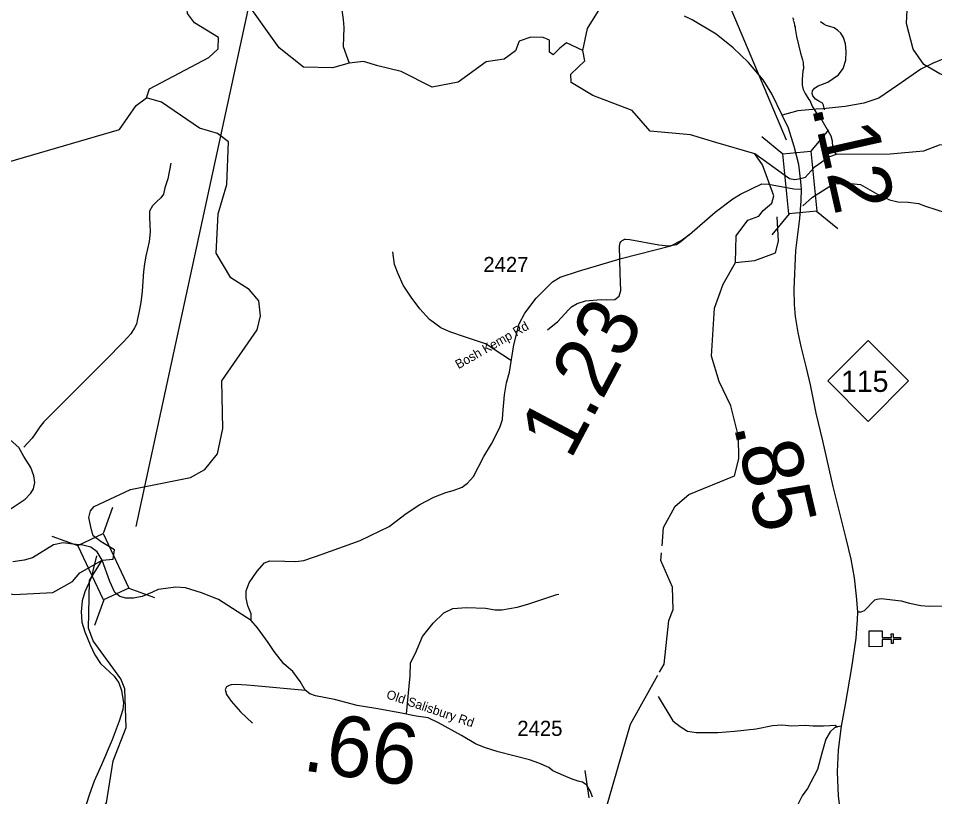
# Model space of a CAD drawing. Extents: x 1248224 to 1454986, y 825081 to 985870.
# Drawn here: x 1409183 to 1416727, y 848404 to 854811 of the extents above; entities that cross this region are included whole.
import ezdxf

# ---------------------------------------------------------------- set-up
doc = ezdxf.new("R2010")
doc.units = 0
for name, color, linetype in [('Exist Cultural Church CELL', 7, 'Continuous'), ('Exist Hydrographic Creek Single Shore', 7, 'Continuous'), ('Exist Hydrographic Misc Water Feature', 7, 'Continuous'), ('Exist Road Non-System Type 51', 7, 'Continuous'), ('Exist Road Primary NC Attributed', 7, 'Continuous'), ('Exist Road Primary NC Mileage Hundredths English Label', 7, 'Continuous'), ('Exist Road Primary NC Shield CELL', 7, 'Continuous'), ('Exist Road Primary NC Shield Number Label', 7, 'Continuous'), ('Exist Road Primary NC Structure Standard Bridge CELL', 7, 'Continuous'), ('Exist Road Primary NC Structure Standard Bridge Number Label', 7, 'Continuous'), ('Exist Road Secondary Mileage Hundredths English Label', 7, 'Continuous'), ('Exist Road Secondary Structure Standard Bridge CELL', 7, 'Continuous'), ('Exist Road Secondary Structure Standard Bridge Number Label', 7, 'Continuous'), ('Exist Road Secondary Type 51 Attributed', 7, 'Continuous'), ('Exist Road Secondary Type 51 Label', 7, 'Continuous'), ('Exist Road Secondary Type 51 Number Label', 7, 'Continuous')]:
    doc.layers.add(name, color=color, linetype=linetype)

msp = doc.modelspace()

# ---------------------------------------------------------------- linework, layer by layer
at = {"layer": 'Exist Cultural Church CELL'}
msp.add_lwpolyline([(1416293.4, 849769.4), (1416293.9, 849712.5), (1416370.1, 849713), (1416369.8, 849745), (1416385.8, 849745.1), (1416386, 849713.1), (1416446.2, 849713.6), (1416446.3, 849697.5), (1416386.1, 849697.1), (1416386.4, 849665.1), (1416370.4, 849665), (1416370.2, 849697), (1416294, 849696.5), (1416294.3, 849638.8), (1416187.9, 849638), (1416186.9, 849768.6)], close=True, dxfattribs=at)
at = {"layer": 'Exist Hydrographic Creek Single Shore'}
for points in [[(1413831.2, 854545.8), (1413869.2, 854727.7), (1414194.4, 855254.5), (1414199.4, 855503.9), (1414150.4, 855590.3), (1414120.5, 855738.6), (1414159.4, 856056.3), (1414132.5, 856365.4), (1413897.4, 856718.1), (1413858.4, 856863.3), (1413873.4, 857188), (1413997.4, 857576.2), (1414072.4, 857958.8), (1414227.4, 858254.4), (1414370.4, 858294.2), (1414820.4, 858301.5), (1415140.4, 858462.5), (1415316.4, 858508.2)], [(1419845.5, 852143.5), (1419879.6, 852182.2), (1419865.5, 852333.5), (1419793.5, 852502.4), (1419356.5, 853144.8), (1419159.5, 853349), (1418846.5, 853522.7), (1418324.6, 853674.4), (1417978.5, 853898), (1417814.5, 854042.5), (1417542.5, 854189.2), (1417009.4, 854265.5), (1416769.4, 854352.4), (1416638.5, 854430.6), (1416548.5, 854557.2), (1416494.5, 854768.4), (1416508.5, 855050.4), (1416601.5, 855567.2), (1416637.5, 855681.4)], [(1413831.2, 854545.8), (1413695.5, 854608.3), (1413641.3, 854564.8), (1413587, 854510.5), (1413554.5, 854532.2), (1413554.5, 854630), (1413502.9, 854651.7), (1413402.6, 854654.4), (1413304.9, 854621.8), (1413275.1, 854543.1), (1413182.8, 854475.2), (1413033.6, 854453.5), (1412803.4, 854286.4), (1412590.4, 854242.9), (1412334.4, 854372.8), (1412143.4, 854419.4), (1412023.3, 854456), (1411906.6, 854442.4), (1411768.3, 854404.4), (1411529.6, 854409.8), (1411329.4, 854567), (1411037.4, 854983.3)], [(1410237.4, 854155.7), (1410263.3, 854230.7), (1410752.4, 854486.8), (1410828.4, 854560.7), (1410830.4, 854652.6), (1410633.4, 854774.8), (1410576.3, 854851.4), (1410569.4, 854917.2)], [(1415245.4, 853696.3), (1414924.5, 853788.9), (1414717.5, 853852.1), (1414384.5, 853881.8), (1414237.5, 854052.2), (1413912.6, 854176.6), (1413733.5, 854282.5), (1413730.8, 854350.4), (1413847.5, 854461.7), (1413831.2, 854545.8)], [(1409629.7, 850174.3), (1409688.9, 850246.8), (1409872.8, 850350.8), (1409962.2, 850358), (1409974.1, 850436.7), (1409864.5, 850502.3), (1409797.7, 850550), (1409786.4, 850599.4), (1409764, 850700.9), (1409778.3, 850757.2), (1409807.9, 850793.4), (1410107.4, 850931.3), (1410601.4, 851029.7), (1410719.4, 851096.3), (1410822.4, 851225.5), (1410867.4, 851434.7), (1410858.4, 851825.5), (1411150.4, 852246.4), (1411177.4, 852360.8), (1411163.4, 852485.8), (1411082.4, 852579.3), (1410933.3, 852674.3), (1410812.4, 852877), (1410827.3, 853201.7), (1410898.4, 853443.1), (1410914.4, 853794.1), (1410823.3, 853861.6), (1410674.4, 853907.3), (1410361.4, 854120.4), (1410237.4, 854155.7)], [(1419845.5, 852143.5), (1419739.5, 852254), (1419704.2, 852442.8), (1419210.5, 852871.7), (1418802.1, 853102.4), (1418631.2, 853284.3), (1418303.5, 853448.3), (1418105.5, 853570.5), (1417742.1, 853745.1), (1417506, 853772.2), (1417365, 853842.8), (1417223.9, 853791.3), (1417086.5, 853829.1), (1416937.3, 853780.3), (1416763.7, 853766.7), (1416633.5, 853717.8), (1416361.3, 853693.2), (1415916, 853690.1), (1415860.4, 853669.9), (1415734.6, 853582.3), (1415661.3, 853499.4), (1415623.2, 853490.2)], [(1415315.9, 853229.1), (1415386.4, 853288.2), (1415401.7, 853349.2), (1415310.2, 853604.8), (1415245.4, 853696.3)], [(1415623.2, 853490.2), (1415575.5, 853481.5), (1415532, 853488.8), (1415245.4, 853696.3)], [(1415187.5, 853150), (1415279.4, 853180.9), (1415315.9, 853229.1)], [(1415088.4, 852800.6), (1415092.4, 853020.6), (1415187.5, 853150)], [(1414483.3, 850469.1), (1414495.4, 850619.7), (1414591.5, 850795), (1414701.5, 850891.3), (1415079.5, 851044.5), (1415115.5, 851185), (1415110.5, 851368.9), (1415048.4, 851619.7), (1414952.5, 851821.9), (1414890.4, 852030), (1414914.4, 852423.4), (1414985.5, 852622.2), (1415088.4, 852800.6)], [(1408962.4, 847825.9), (1409129.4, 847789.6), (1409396.4, 847817.1), (1409472.3, 847884.5), (1409585.3, 848082.6), (1409670.4, 848162.8), (1409847.4, 848261), (1409907.4, 848351.8), (1409964.4, 848698.6), (1410069.4, 848972.3), (1410059.4, 849290.9), (1410027.4, 849373.6), (1409799.4, 849686.8), (1409760.3, 849789.4), (1409765.4, 850038.7), (1409767.9, 850182.7), (1409872.8, 850350.8)], [(1409008.1, 850093.4), (1409148.4, 850067.6), (1409467.6, 850084.9), (1409629.7, 850174.3)], [(1414005.3, 848157.1), (1414019.6, 848178.6), (1414007.7, 848260.9), (1414222.5, 849000.3), (1414448.9, 849405.1)]]:
    msp.add_lwpolyline(points, dxfattribs=at)
at = {"layer": 'Exist Hydrographic Misc Water Feature'}
for points in [[(1411845.1, 854878.9), (1411857.2, 854800.9), (1411863.4, 854735.4), (1411856, 854577.5), (1411906.6, 854442.4)], [(1415555.6, 854817.6), (1415563.2, 854801.4), (1415563.1, 854793.4), (1415570.7, 854777.3), (1415574.1, 854749.2), (1415578, 854741.2), (1415577.7, 854727.2), (1415588.5, 854659.8), (1415621.2, 854524.2), (1415640, 854467.8), (1415643.6, 854447.7), (1415646.5, 854395.6), (1415642.2, 854379.7), (1415634.6, 854307.9), (1415635.6, 854259.8), (1415644.8, 854223.6), (1415660.1, 854191.3), (1415691.1, 854142.6), (1415697, 854138.5), (1415719.8, 854082), (1415754.6, 854029.2), (1415797.4, 853972.3), (1415870.6, 853844.6), (1415881.7, 853802.4), (1415884.5, 853750.3), (1415896, 853726), (1415895.9, 853718), (1415916, 853690.1)], [(1409093.3, 853627.2), (1410015.3, 853894.2), (1410152.4, 854091.8), (1410237.4, 854155.7)], [(1415088.4, 852800.6), (1415247.4, 852817.2), (1415415.5, 852879.5), (1415442.4, 852977.4), (1415429.4, 853177.9)], [(1414461.4, 849427.4), (1414498.5, 849493.6), (1414539.5, 849853.9), (1414574.5, 849945.1), (1414569.4, 850129.1), (1414473.5, 850347.7), (1414478.5, 850410.6)]]:
    msp.add_lwpolyline(points, dxfattribs=at)
at = {"layer": 'Exist Road Non-System Type 51'}
for points in [[(1415819.4, 854056.6), (1415812.2, 854096.8), (1415802.5, 854111), (1415772.8, 854127.6), (1415745.2, 854146.1), (1415723.7, 854172.6), (1415717.9, 854190.7), (1415722.3, 854212.4), (1415736.8, 854234.4), (1415767.2, 854253.8), (1415847.8, 854284.2), (1415935.1, 854346.5), (1415974.2, 854397.7), (1415995.6, 854467.3), (1415998.8, 854537.3), (1415992.1, 854601.5), (1415975.2, 854653.8), (1415953.8, 854688.3), (1415930.3, 854710.8), (1415900.7, 854731.4), (1415862.9, 854742.2), (1415833.1, 854752.8), (1415815.3, 854763.1), (1415787.6, 854781.7)], [(1410437.9, 853617.3), (1410413.3, 853489.5), (1410389.8, 853414.1), (1410376.7, 853364.1), (1410356.1, 853332.5), (1410319.6, 853301.3), (1410286.9, 853265.9), (1410264, 853222.3), (1410263, 853170.3), (1410265.8, 853114.2), (1410268.6, 853054.1), (1410259.2, 852972.3), (1410232.8, 852852.7), (1410221.5, 852790.9), (1410214.4, 852727), (1410203.1, 852565.1), (1410191.2, 852471.3), (1410173.7, 852385.6), (1410162.7, 852335.8), (1410155.8, 852293.9), (1410139.2, 852264.2), (1410108.2, 852212.8), (1410048.8, 852148), (1409899.9, 851996.7), (1409393.6, 851488.1), (1409361, 851448.8), (1409325.9, 851399.4), (1409297, 851354), (1409227.5, 851281.4)], [(1415640.1, 853267.2), (1415721.5, 853337.8), (1415884.3, 853443.7), (1415925, 853451.8), (1416036.2, 853451.8), (1416114.9, 853443.7), (1416250.5, 853365), (1416353.6, 853316.1), (1416424.1, 853299.8), (1416508.2, 853297.1), (1416592.3, 853286.2), (1416652, 853264.5), (1416820.2, 853210.2)], [(1414180.5, 852992.1), (1414218.3, 852990.4), (1414457, 852945.9), (1414535.8, 852937.8), (1414600.6, 852947.9), (1414639, 852976.2), (1414704.8, 853030.6)], [(1413539.6, 852245.9), (1413624.8, 852315.8), (1413711.8, 852410.9), (1413737.2, 852436.4), (1413783.8, 852462.7), (1413852.5, 852485), (1413980, 852495.1), (1414028.5, 852493.1), (1414093.2, 852497.2), (1414129.6, 852523.5), (1414143.8, 852570), (1414137.7, 852709.7), (1414131.7, 852934.4), (1414137.4, 852962), (1414144.2, 852970.6), (1414154.4, 852981.6), (1414164.7, 852987.9), (1414173.8, 852992.4), (1414180.5, 852992.1)], [(1413235.8, 851995.7), (1413107.2, 852078.1), (1413063.8, 852109), (1413028.2, 852131.8), (1412980.5, 852146.7), (1412863.2, 852185.1), (1412736, 852229.5), (1412660.7, 852263), (1412568, 852330.8), (1412489.5, 852418.4), (1412417.4, 852515.9), (1412351.4, 852615.3), (1412311, 852708.2), (1412280.6, 852784.8), (1412264.6, 852887.2)], [(1409826.4, 850387.1), (1409795.9, 850263.7), (1409787, 850217.8), (1409762.1, 850162.3), (1409730.6, 850088.7), (1409707.1, 850015.3), (1409699.3, 849925.2), (1409705.8, 849841), (1409730.2, 849760.7), (1409774, 849653.7), (1409812.6, 849570.9), (1409859.2, 849499.9), (1409900.4, 849461), (1409973.1, 849395.5), (1410010.1, 849340.7), (1410032.8, 849278.4), (1410049, 849176.1), (1410043.9, 849122.1), (1410013.9, 849024.7), (1409955, 848871.6), (1409868.8, 848665.2), (1409806.3, 848532.3), (1409768, 848423), (1409740.3, 848339.5)], [(1412377.4, 849085.3), (1412409, 849398.4), (1412412.2, 849505.9), (1412453.3, 849584.9), (1412510.1, 849720.9), (1412598.6, 849831.6), (1412687.1, 849916.9), (1412759.7, 849951.7), (1412873.5, 849961.2), (1413028.3, 849954.9), (1413107.3, 849942.2), (1413164.6, 849941.9), (1413288.3, 849963), (1413378.2, 849986.9), (1413615.6, 850067), (1413631.9, 850071.7)], [(1416095.4, 849925.2), (1416120.7, 849923.8), (1416148.8, 849935.1), (1416234.5, 850023.6), (1416254.2, 850030.7), (1416286.5, 850034.9), (1416452.3, 850015.2), (1416519.7, 849996.9), (1416613.8, 849977.2), (1416682.7, 849971.6), (1416818.9, 849974.4)], [(1411545.7, 849276.8), (1411126.2, 849315.1), (1411064.3, 849320.3), (1410976.4, 849328.1), (1410934.3, 849324.7), (1410918.2, 849319), (1410895.9, 849307.5), (1410885.5, 849285.7), (1410896.9, 849245.4), (1410933.7, 849188.6), (1411012, 849101.2), (1411110.2, 849009.2)], [(1414450.2, 849226.9), (1414570.7, 849028.5), (1414630.9, 848980.8), (1414691.1, 848943.1), (1414763.9, 848930.5), (1414942, 848930.5), (1415080, 848943.1), (1415258.2, 848963.2), (1415391.2, 848988.3), (1415469, 848995.8), (1415551.8, 848985.8), (1415664.7, 848993.3), (1415722.4, 848985.8), (1415812.8, 848985.8), (1415863, 848988.3), (1415908.1, 848993.3), (1415927.2, 848978.2)]]:
    msp.add_lwpolyline(points, dxfattribs=at)
at = {"layer": 'Exist Road Primary NC Attributed'}
for points in [[(1415472.4, 854013.2), (1415385.5, 854189.5), (1415314.5, 854304.9), (1415193.4, 854447.3), (1415068.8, 854568), (1414926.8, 854680.6), (1414729.8, 854797.3), (1414666.8, 854829.5)], [(1415623.2, 853490.2), (1415608.9, 853608.5), (1415570.4, 853756), (1415523.9, 853905.8), (1415472.4, 854013.2)], [(1415629.8, 853403.4), (1415626.8, 853437.7), (1415623.2, 853490.2)], [(1415959.4, 848982.6), (1415992.8, 849163), (1416045.4, 849466.7), (1416079.7, 849709.6), (1416085.7, 849789.2), (1416091.8, 849858), (1416095.4, 849925.2), (1416083.7, 850054.4), (1416065.5, 850206.2), (1416039.2, 850358), (1415998.8, 850528), (1415891.8, 850957.3), (1415804.8, 851331.8), (1415752.3, 851559.6), (1415705.8, 851794.4), (1415671.4, 851934), (1415629, 852109.4), (1415602.7, 852224.8), (1415580.5, 852356.4), (1415572.4, 852453.6), (1415570.4, 852582), (1415584.6, 852899.8), (1415616.9, 853163.8), (1415629, 853309.5), (1415629.8, 853403.4)], [(1417123.5, 846443.4), (1416790.4, 846756.6), (1416576.7, 846974), (1416429.4, 847146.6), (1416282.2, 847365.9), (1416187.5, 847528), (1416086.9, 847743.6), (1416011.5, 847984.5), (1415964.8, 848170.2), (1415934.3, 848407.5), (1415927.1, 848607), (1415936.1, 848788.5), (1415959.4, 848982.6)]]:
    msp.add_lwpolyline(points, dxfattribs=at)
at = {"layer": 'Exist Road Primary NC Shield CELL'}
msp.add_lwpolyline([(1415846.7, 851825.3), (1416179.7, 852158.3), (1416512.7, 851825.3), (1416179.7, 851492.3)], close=True, dxfattribs=at)
at = {"layer": 'Exist Road Primary NC Structure Standard Bridge CELL'}
for p, q in [((1415303.1, 853839.1), (1415477.8, 853695.1)), ((1415852.2, 853892), (1415708.3, 853717.3)), ((1415529.5, 853202), (1415385.5, 853027.4)), ((1415754.8, 853223.8), (1415929.5, 853079.8))]:
    msp.add_line(p, q, dxfattribs=at)
msp.add_lwpolyline([(1415708.3, 853717.3), (1415755.9, 853223.9), (1415525.4, 853201.6), (1415477.8, 853695.1)], close=True, dxfattribs=at)
at = {"layer": 'Exist Road Primary NC Structure Standard Bridge Number Label'}
msp.add_lwpolyline([(1415507.2, 853807.1), (1414559.8, 856052.7), (1414419.4, 856403.6)], dxfattribs=at)
at = {"layer": 'Exist Road Secondary Structure Standard Bridge CELL'}
for p, q in [((1409959.1, 850782.6), (1409882.3, 850569.6)), ((1409459.8, 850547.9), (1409672.7, 850471.1)), ((1410092.2, 850120.5), (1410305.1, 850043.7)), ((1409887.3, 850024.2), (1409810.6, 849811.3)), ((1413846.9, 848619), (1413878.7, 848394.9))]:
    msp.add_line(p, q, dxfattribs=at)
msp.add_lwpolyline([(1409882.3, 850569.6), (1410093.2, 850121), (1409883.6, 850022.5), (1409672.7, 850471.1)], close=True, dxfattribs=at)
at = {"layer": 'Exist Road Secondary Structure Standard Bridge Number Label'}
msp.add_line((1410153.2, 850626.5), (1412238, 860259.8), dxfattribs=at)
at = {"layer": 'Exist Road Secondary Type 51 Attributed'}
for points in [[(1416807.7, 854480.5), (1416713.5, 854440.4), (1416611.6, 854390.9), (1416423.3, 854260.4), (1416265.9, 854152.2), (1416142.4, 854112.1), (1415991.1, 854084.3), (1415805.9, 854065.7), (1415750.3, 854062.6), (1415599, 854050.3), (1415472.4, 854013.2)], [(1411100.2, 849854.2), (1411100.4, 849908.5), (1411072.1, 849973.3), (1411058, 850038.1), (1411058, 850098.8), (1411082.2, 850163.6), (1411149, 850260.7), (1411209.7, 850327.5), (1411252.1, 850345.8), (1411375.5, 850341.7), (1411468.6, 850339.7), (1411533.3, 850347.8), (1411683, 850400.4), (1411996.5, 850511.7), (1412236.3, 850628.3), (1412375.8, 850735.5), (1412489.1, 850808.4), (1412602.4, 850869.2), (1412703.5, 850907.6), (1412762.1, 850923.8), (1412836.2, 850951.4), (1412880.7, 850983.8), (1412929.2, 851038.4), (1413016.2, 851204.4), (1413078.9, 851307.7), (1413147.9, 851442.8), (1413170, 851508.5), (1413172.8, 851555.4), (1413186.4, 851710.2), (1413201.7, 851810.7), (1413226, 851897.7), (1413262.3, 852123), (1413305.7, 852296.8), (1413351.9, 852383.7), (1413446.8, 852505.9), (1413579.8, 852641.7), (1413644.9, 852679.7), (1413794.1, 852728.6), (1414146.9, 852834.5), (1414553.9, 852937.7), (1414640.7, 852981.1), (1414708.5, 853030), (1414920.2, 853214.7), (1415064, 853326), (1415129.1, 853364), (1415302.8, 853448.2), (1415359.8, 853445.5), (1415566, 853407.5), (1415629.8, 853403.4)], [(1409116.8, 850769.2), (1409237.7, 850852.3), (1409286.5, 850901.1), (1409306.3, 850937.2), (1409319, 850989.6), (1409310, 851045.6), (1409284.7, 851114.2), (1409228.7, 851204.6), (1409187.2, 851276.8), (1409116.8, 851340.1)], [(1409872.8, 850350.8), (1409832.3, 850417.6), (1409778.7, 850457), (1409714.3, 850474.9), (1409632.8, 850482.9), (1409551.5, 850491.9), (1409471.2, 850475.6), (1409299.7, 850370.9), (1409231.1, 850351), (1409137.2, 850336.5)], [(1411100.2, 849854.2), (1410831.2, 850026.1), (1410689.6, 850080.7), (1410558.2, 850123.2), (1410478.3, 850127.2), (1410332.7, 850109), (1410286.2, 850086.7), (1410201.2, 850050.3), (1410130.4, 850038.1), (1410067.7, 850038.1), (1410017.2, 850050.3), (1409976.7, 850084.7), (1409934.8, 850174.3), (1409872.8, 850350.8)], [(1413911, 848400.7), (1413892.8, 848445.3), (1413862.5, 848497.9), (1413826.1, 848524.2), (1413791.7, 848532.3), (1413741.1, 848548.5), (1413672.4, 848578.9), (1413583.4, 848617.3), (1413549.5, 848645), (1413466.6, 848679.4), (1413391.7, 848707.8), (1413132.8, 848772.6), (1413019.6, 848807), (1412946.8, 848837.3), (1412830.8, 848907.6), (1412640.6, 849010.9), (1412555.7, 849053.4), (1412458.6, 849067.6), (1412323.1, 849093.9), (1412124.9, 849130.3), (1411973.2, 849154.6), (1411785.8, 849204.4), (1411628.1, 849232.7), (1411581.6, 849250.9), (1411545.1, 849281.3), (1411502.7, 849352.1), (1411442, 849435.1), (1411369.2, 849495.9), (1411290.3, 849599.1), (1411239.7, 849674), (1411152.8, 849793.4), (1411100.2, 849854.2)], [(1415959.4, 848982.6), (1415927.2, 848978.2), (1415902.1, 848971.5), (1415867.1, 848936.4), (1415832, 848876.3), (1415798.6, 848761), (1415761.9, 848627.3), (1415680.1, 848470.2), (1415637, 848409.4), (1415585.2, 848312.4), (1415508.4, 848230.6), (1415389.9, 848103.6), (1415316.8, 847997.3), (1415251.7, 847895.4), (1415196.6, 847776.8), (1415156.5, 847706.6), (1415129.8, 847674.8), (1415084.7, 847668.2), (1415041.3, 847676.5), (1414810.9, 847738.3), (1414601.7, 847822.4)]]:
    msp.add_lwpolyline(points, dxfattribs=at)

# ---------------------------------------------------------------- texts
at = {"layer": 'Exist Road Primary NC Mileage Hundredths English Label'}
for s, rotation, p in [('.12', 282.73536, (1415712.6, 854083.7)), ('.85', 283.07499, (1415069.4, 851457.8))]:
    msp.add_text(s, height=500, rotation=rotation, dxfattribs=at).set_placement(p)
at = {"layer": 'Exist Road Primary NC Shield Number Label'}
msp.add_text('115', height=175, dxfattribs=at).set_placement((1415955.8, 851735.5))
at = {"layer": 'Exist Road Secondary Mileage Hundredths English Label'}
for s, rotation, p in [('1.23', 62.04097, (1413727.9, 851167.2)), ('.66', 351.69629, (1411512.2, 848621.8))]:
    msp.add_text(s, height=500, rotation=rotation, dxfattribs=at).set_placement(p)
at = {"layer": 'Exist Road Secondary Type 51 Label'}
for s, rotation, p in [('Bosh Kemp Rd', 29.58578, (1412806.2, 851921.7)), ('Old Salisbury Rd', 341.29327, (1412206.7, 849215.2))]:
    msp.add_text(s, height=75, rotation=rotation, dxfattribs=at).set_placement(p)
at = {"layer": 'Exist Road Secondary Type 51 Number Label'}
for s, p in [('2427', (1413010.8, 852721.4)), ('2425', (1413290.6, 848903.5))]:
    msp.add_text(s, height=125, dxfattribs=at).set_placement(p)

doc.saveas('drawing.dxf')
